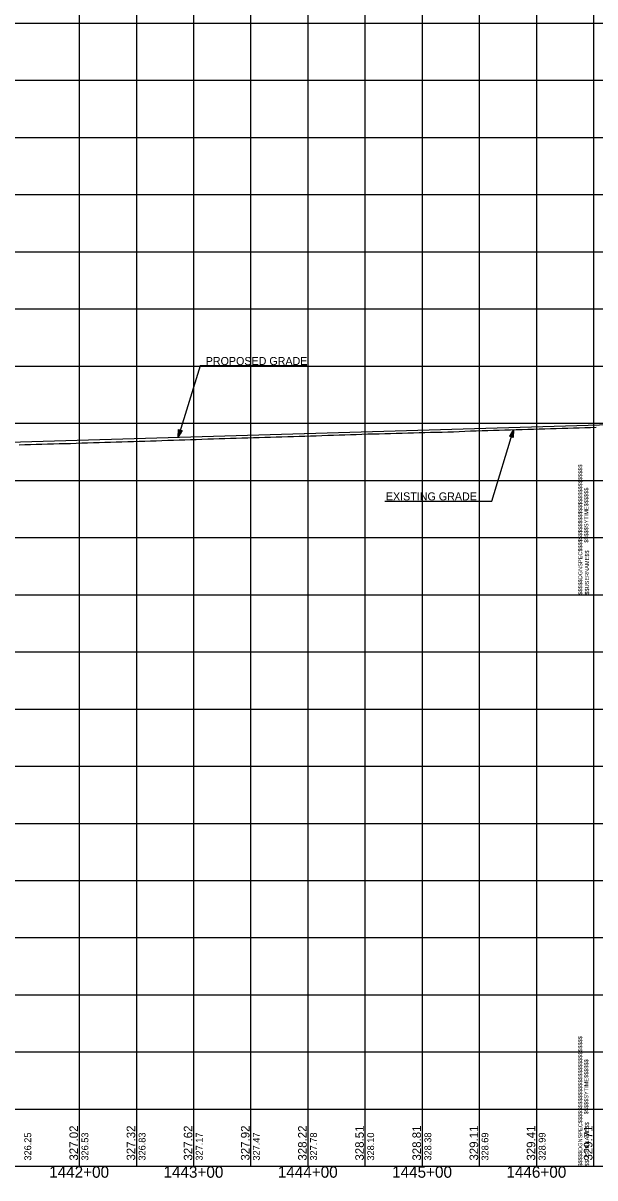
# Model space of a CAD drawing. Extents: x -90830 to 2015517, y -20856 to 836331.
# Drawn here: x 33074 to 33575, y -19397 to -18387 of the extents above; entities that cross this region are included whole.
import ezdxf

# ---------------------------------------------------------------- set-up
doc = ezdxf.new("R2010")
doc.units = 0
for name, color, linetype in [('Level 1', 7, 'Continuous'), ('RD_DDB_Profile_Elev', 7, 'Continuous'), ('RD_DDB_Profile_EX', 7, 'Continuous'), ('RD_DDB_Profile_PR', 7, 'Continuous'), ('RD_DDB_StaTX', 7, 'Continuous'), ('RD_DDB_StripGrade', 7, 'Continuous'), ('RD_GPK_Profile_Cell', 7, 'Continuous'), ('RD_PD_Final_TX', 7, 'Continuous')]:
    doc.layers.add(name, color=color, linetype=linetype)

msp = doc.modelspace()

# ---------------------------------------------------------------- linework, layer by layer
at = {"layer": 'Level 1'}
for p, q in [((33123.5, -17886.5), (33123.5, -18386.5)), ((33173.5, -17886.5), (33173.5, -18386.5)), ((33223.5, -17886.5), (33223.5, -18386.5)), ((33273.5, -17886.5), (33273.5, -18386.5)), ((33323.5, -17886.5), (33323.5, -18386.5)), ((33373.5, -17886.5), (33373.5, -18386.5)), ((33423.5, -17886.5), (33423.5, -18386.5)), ((33473.5, -17886.5), (33473.5, -18386.5)), ((33523.5, -17886.5), (33523.5, -18386.5)), ((33573.5, -17886.5), (33573.5, -18386.5)), ((33573.5, -17886.5), (33573.5, -18386.5)), ((33573.5, -17886.5), (33573.5, -18386.5)), ((31973.5, -18386.5), (33573.5, -18386.5)), ((31973.5, -18386.5), (33573.5, -18386.5)), ((33123.5, -18386.5), (33123.5, -18886.5)), ((33173.5, -18386.5), (33173.5, -18886.5)), ((33223.5, -18386.5), (33223.5, -18886.5)), ((33273.5, -18386.5), (33273.5, -18886.5)), ((33323.5, -18386.5), (33323.5, -18886.5)), ((33373.5, -18386.5), (33373.5, -18886.5)), ((33423.5, -18386.5), (33423.5, -18886.5)), ((33473.5, -18386.5), (33473.5, -18886.5)), ((33523.5, -18386.5), (33523.5, -18886.5)), ((33573.5, -18386.5), (33573.5, -18886.5)), ((33573.5, -18386.5), (33573.5, -18886.5)), ((33573.5, -18386.5), (35173.5, -18386.5)), ((33573.5, -18386.5), (33573.5, -18886.5)), ((33573.5, -18386.5), (35173.5, -18386.5)), ((31973.5, -18436.5), (33573.5, -18436.5)), ((33573.5, -18436.5), (35173.5, -18436.5)), ((31973.5, -18486.5), (33573.5, -18486.5)), ((33573.5, -18486.5), (35173.5, -18486.5)), ((31973.5, -18536.5), (33573.5, -18536.5)), ((33573.5, -18536.5), (35173.5, -18536.5)), ((31973.5, -18586.5), (33573.5, -18586.5)), ((33573.5, -18586.5), (35173.5, -18586.5)), ((31973.5, -18636.5), (33573.5, -18636.5)), ((33573.5, -18636.5), (35173.5, -18636.5)), ((31973.5, -18686.5), (33573.5, -18686.5)), ((33573.5, -18686.5), (35173.5, -18686.5)), ((31973.5, -18736.5), (33573.5, -18736.5)), ((33573.5, -18736.5), (35173.5, -18736.5)), ((31973.5, -18786.5), (33573.5, -18786.5)), ((33573.5, -18786.5), (35173.5, -18786.5)), ((31973.5, -18836.5), (33573.5, -18836.5)), ((33573.5, -18836.5), (35173.5, -18836.5)), ((31973.5, -18886.5), (33573.5, -18886.5)), ((31973.5, -18886.5), (33573.5, -18886.5)), ((33123.5, -18886.5), (33123.5, -19386.5)), ((33173.5, -18886.5), (33173.5, -19386.5)), ((33223.5, -18886.5), (33223.5, -19386.5)), ((33273.5, -18886.5), (33273.5, -19386.5)), ((33323.5, -18886.5), (33323.5, -19386.5)), ((33373.5, -18886.5), (33373.5, -19386.5)), ((33423.5, -18886.5), (33423.5, -19386.5)), ((33473.5, -18886.5), (33473.5, -19386.5)), ((33523.5, -18886.5), (33523.5, -19386.5)), ((33573.5, -18886.5), (33573.5, -19386.5)), ((33573.5, -18886.5), (33573.5, -19386.5)), ((33573.5, -18886.5), (35173.5, -18886.5)), ((33573.5, -18886.5), (35173.5, -18886.5)), ((33573.5, -18886.5), (33573.5, -19386.5)), ((31973.5, -18936.5), (33573.5, -18936.5)), ((33573.5, -18936.5), (35173.5, -18936.5)), ((31973.5, -18986.5), (33573.5, -18986.5)), ((33573.5, -18986.5), (35173.5, -18986.5)), ((31973.5, -19036.5), (33573.5, -19036.5)), ((33573.5, -19036.5), (35173.5, -19036.5)), ((31973.5, -19086.5), (33573.5, -19086.5)), ((33573.5, -19086.5), (35173.5, -19086.5)), ((31973.5, -19136.5), (33573.5, -19136.5)), ((33573.5, -19136.5), (35173.5, -19136.5)), ((31973.5, -19186.5), (33573.5, -19186.5)), ((33573.5, -19186.5), (35173.5, -19186.5)), ((31973.5, -19236.5), (33573.5, -19236.5)), ((33573.5, -19236.5), (35173.5, -19236.5)), ((31973.5, -19286.5), (33573.5, -19286.5)), ((33573.5, -19286.5), (35173.5, -19286.5)), ((31973.5, -19336.5), (33573.5, -19336.5)), ((33573.5, -19336.5), (35173.5, -19336.5)), ((31973.5, -19386.5), (33573.5, -19386.5)), ((33573.5, -19386.5), (35173.5, -19386.5))]:
    msp.add_line(p, q, dxfattribs=at)
at = {"layer": 'RD_DDB_Profile_EX'}
for points in [[(33070.9, -18755.3), (33075.9, -18755.2), (33080.9, -18755), (33085.9, -18754.9), (33090.9, -18754.7), (33095.9, -18754.6), (33100.9, -18754.4), (33105.9, -18754.3), (33110.9, -18754.2), (33115.9, -18754.1), (33120.9, -18753.9), (33125.9, -18753.8), (33130.9, -18753.7), (33135.9, -18753.5), (33140.9, -18753.4), (33145.9, -18753.2), (33150.9, -18753), (33155.9, -18752.9), (33160.9, -18752.7), (33165.9, -18752.6), (33170.9, -18752.4), (33175.9, -18752.3), (33180.9, -18752.1), (33185.9, -18752), (33190.9, -18751.8), (33195.9, -18751.6), (33200.9, -18751.4), (33205.9, -18751.3), (33210.9, -18751.1), (33215.9, -18750.9), (33220.9, -18750.7), (33225.9, -18750.6), (33230.9, -18750.4), (33235.9, -18750.3), (33240.9, -18750.1), (33245.9, -18749.9), (33250.9, -18749.8), (33255.9, -18749.6), (33260.9, -18749.5), (33265.9, -18749.3), (33270.9, -18749.2), (33275.9, -18749.1), (33280.9, -18748.9), (33285.9, -18748.7), (33290.9, -18748.6), (33295.9, -18748.4), (33300.9, -18748.3), (33305.9, -18748.1), (33310.9, -18748), (33315.9, -18747.8), (33320.9, -18747.7), (33325.9, -18747.6), (33330.9, -18747.4), (33335.9, -18747.3), (33340.9, -18747.1), (33345.9, -18746.9), (33350.9, -18746.7), (33355.9, -18746.6), (33360.9, -18746.4), (33365.9, -18746.3), (33370.9, -18746.1), (33375.9, -18745.9), (33380.9, -18745.8), (33385.9, -18745.7), (33390.9, -18745.5), (33395.9, -18745.4), (33400.9, -18745.2), (33405.9, -18745.1), (33410.9, -18744.9), (33415.9, -18744.8), (33420.9, -18744.7)], [(33420.9, -18744.7), (33425.9, -18744.5), (33430.9, -18744.4), (33435.9, -18744.3), (33440.9, -18744.2), (33445.9, -18744), (33450.9, -18743.9), (33455.9, -18743.7), (33460.9, -18743.5), (33465.9, -18743.3), (33470.9, -18743.1), (33475.9, -18743), (33480.9, -18742.9), (33485.9, -18742.7), (33490.9, -18742.6), (33495.9, -18742.4), (33500.9, -18742.3), (33505.9, -18742.1), (33510.9, -18741.9), (33515.9, -18741.8), (33520.9, -18741.6), (33525.9, -18741.5), (33530.9, -18741.3), (33535.9, -18741.2), (33540.9, -18741), (33545.9, -18740.9), (33550.9, -18740.7), (33555.9, -18740.6), (33560.9, -18740.5), (33565.9, -18740.3), (33570.9, -18740.2), (33575.9, -18740)]]:
    msp.add_lwpolyline(points, dxfattribs=at)
at = {"layer": 'RD_DDB_Profile_PR'}
msp.add_line((31128.5, -18810.8), (33588.5, -18737.5), dxfattribs=at)
at = {"layer": 'RD_GPK_Profile_Cell'}
msp.add_line((4823.5, -19386.5), (75223.5, -19386.5), dxfattribs=at)
at = {"layer": 'RD_PD_Final_TX'}
for p, q in [((33210.2, -18748.8), (33210.5, -18742.1)), ((33212.1, -18742.6), (33210.2, -18748.8)), ((33210.2, -18748.8), (33213.6, -18743.1)), ((33210.5, -18742.1), (33213.6, -18743.1)), ((33503.4, -18742.2), (33500, -18747.9)), ((33503.1, -18748.9), (33500, -18747.9)), ((33501.6, -18748.4), (33503.4, -18742.2)), ((33503.4, -18742.2), (33503.1, -18748.9))]:
    msp.add_line(p, q, dxfattribs=at)
for points in [[(33322.6, -18686.4), (33229.2, -18686.4), (33210.2, -18748.8)], [(33212, -18742.7), (33210.2, -18748.4), (33212, -18742.6), (33210.3, -18748.2), (33211.9, -18742.6), (33210.3, -18748), (33211.8, -18742.6), (33210.3, -18747.7), (33211.7, -18742.6), (33210.3, -18747.4), (33211.7, -18742.5), (33210.3, -18747), (33211.6, -18742.5), (33210.3, -18746.7), (33211.5, -18742.5), (33210.4, -18746.4), (33211.4, -18742.5), (33210.4, -18746.1), (33211.4, -18742.5), (33210.4, -18745.8), (33211.3, -18742.5), (33210.4, -18745.5), (33211.2, -18742.4), (33210.4, -18745), (33211.1, -18742.4), (33210.4, -18744.7), (33211.1, -18742.4), (33210.4, -18744.3), (33211, -18742.4), (33210.5, -18743.9), (33210.9, -18742.3), (33210.5, -18743.6), (33210.8, -18742.3), (33210.5, -18743.3), (33210.8, -18742.2), (33210.5, -18742.9), (33210.7, -18742.3), (33210.6, -18742.5), (33210.6, -18742.3)], [(33210.3, -18748.4), (33212.1, -18742.7), (33210.4, -18748.2), (33212.2, -18742.7), (33210.5, -18748), (33212.2, -18742.7), (33210.6, -18747.9), (33212.3, -18742.7), (33210.8, -18747.7), (33212.3, -18742.8), (33210.9, -18747.5), (33212.4, -18742.8), (33211, -18747.3), (33212.4, -18742.8), (33211.2, -18747), (33212.5, -18742.8), (33211.3, -18746.8), (33212.6, -18742.8), (33211.5, -18746.5), (33212.7, -18742.8), (33211.6, -18746.3), (33212.7, -18742.9), (33211.8, -18746), (33212.8, -18742.9), (33212, -18745.7), (33212.8, -18742.9), (33212.1, -18745.4), (33212.9, -18742.9), (33212.3, -18745.2), (33212.9, -18742.9), (33212.5, -18744.9), (33213, -18743), (33212.6, -18744.6), (33213.1, -18743), (33212.8, -18744.4), (33213.1, -18743.1), (33212.9, -18744), (33213.2, -18743), (33213.1, -18743.8), (33213.3, -18743.1), (33213.2, -18743.7), (33213.4, -18743.2), (33213.5, -18743.1), (33213.4, -18743.1)], [(33391, -18804.6), (33484.4, -18804.6), (33503.4, -18742.2)], [(33503.3, -18742.6), (33501.5, -18748.3), (33503.2, -18742.8), (33501.5, -18748.3), (33503.1, -18742.9), (33501.4, -18748.3), (33503, -18743.1), (33501.4, -18748.2), (33502.8, -18743.3), (33501.3, -18748.2), (33502.7, -18743.5), (33501.2, -18748.2), (33502.6, -18743.7), (33501.2, -18748.2), (33502.4, -18744), (33501.1, -18748.2), (33502.3, -18744.2), (33501, -18748.2), (33502.2, -18744.5), (33501, -18748.2), (33502, -18744.7), (33500.9, -18748.1), (33501.8, -18745), (33500.9, -18748.1), (33501.6, -18745.3), (33500.8, -18748.1), (33501.5, -18745.5), (33500.7, -18748.1), (33501.3, -18745.8), (33500.7, -18748.1), (33501.2, -18746.1), (33500.6, -18748), (33501, -18746.4), (33500.5, -18748), (33500.8, -18746.6), (33500.5, -18747.9), (33500.7, -18746.9), (33500.4, -18748), (33500.6, -18747.1), (33500.3, -18747.9), (33500.4, -18747.3), (33500.2, -18747.8), (33500.1, -18747.9), (33500.2, -18747.8)], [(33501.6, -18748.3), (33503.4, -18742.5), (33501.7, -18748.4), (33503.4, -18742.8), (33501.7, -18748.4), (33503.4, -18743), (33501.8, -18748.4), (33503.4, -18743.3), (33501.9, -18748.4), (33503.3, -18743.6), (33502, -18748.4), (33503.3, -18744), (33502, -18748.4), (33503.3, -18744.3), (33502.1, -18748.5), (33503.3, -18744.6), (33502.2, -18748.5), (33503.2, -18744.9), (33502.2, -18748.5), (33503.2, -18745.2), (33502.3, -18748.5), (33503.2, -18745.5), (33502.4, -18748.6), (33503.2, -18746), (33502.5, -18748.6), (33503.2, -18746.3), (33502.5, -18748.6), (33503.2, -18746.7), (33502.6, -18748.6), (33503.1, -18747.1), (33502.7, -18748.7), (33503.1, -18747.4), (33502.8, -18748.7), (33503.1, -18747.7), (33502.8, -18748.7), (33503.1, -18748), (33502.9, -18748.7), (33503.1, -18748.4), (33503, -18748.7)]]:
    msp.add_lwpolyline(points, dxfattribs=at)

# ---------------------------------------------------------------- texts
at = {"layer": 'Level 1'}
for s, p in [('$$$$$DGNSPEC$$$$$$$$$$$$$$$$$$$$$$$$$$$$', (33563.6, -18886.6)), ('$$$$$SYTIME$$$$$$', (33568.9, -18841)), ('$$USERNAME$$', (33569.5, -18886.4)), ('$$$$$DGNSPEC$$$$$$$$$$$$$$$$$$$$$$$$$$$$', (33563.6, -19386.6)), ('$$$$$SYTIME$$$$$$', (33568.9, -19341)), ('$$USERNAME$$', (33569.5, -19386.4))]:
    msp.add_text(s, height=3.544, rotation=90, dxfattribs=at).set_placement(p)
at = {"layer": 'RD_DDB_Profile_Elev'}
for s, p in [('327.02', (33122.5, -19381.5)), ('327.32', (33172.5, -19381.5)), ('327.62', (33222.5, -19381.5)), ('327.92', (33272.5, -19381.5)), ('328.22', (33322.5, -19381.5)), ('328.51', (33372.5, -19381.5)), ('328.81', (33422.5, -19381.5)), ('329.11', (33472.5, -19381.5)), ('329.41', (33522.5, -19381.5)), ('329.71', (33572.5, -19381.5))]:
    msp.add_text(s, height=7.5, rotation=90, dxfattribs=at).set_placement(p)
at = {"layer": 'RD_DDB_StaTX'}
for s, p in [('1442+00', (33097.2, -19396.5)), ('1443+00', (33197.2, -19396.5)), ('1444+00', (33297.2, -19396.5)), ('1445+00', (33397.2, -19396.5)), ('1446+00', (33497.2, -19396.5))]:
    msp.add_text(s, height=10, dxfattribs=at).set_placement(p)
at = {"layer": 'RD_DDB_StripGrade'}
for s, p in [('326.25', (33081.5, -19381.5)), ('326.53', (33131.5, -19381.5)), ('326.83', (33181.5, -19381.5)), ('327.17', (33231.5, -19381.5)), ('327.47', (33281.5, -19381.5)), ('327.78', (33331.5, -19381.5)), ('328.10', (33381.5, -19381.5)), ('328.38', (33431.5, -19381.5)), ('328.69', (33481.5, -19381.5)), ('328.99', (33531.5, -19381.5))]:
    msp.add_text(s, height=6, rotation=90, dxfattribs=at).set_placement(p)
at = {"layer": 'RD_PD_Final_TX'}
for s, p in [('PROPOSED GRADE', (33234.2, -18685.6)), ('EXISTING GRADE', (33391.8, -18804))]:
    msp.add_text(s, height=7, dxfattribs=at).set_placement(p)

doc.saveas('drawing.dxf')
